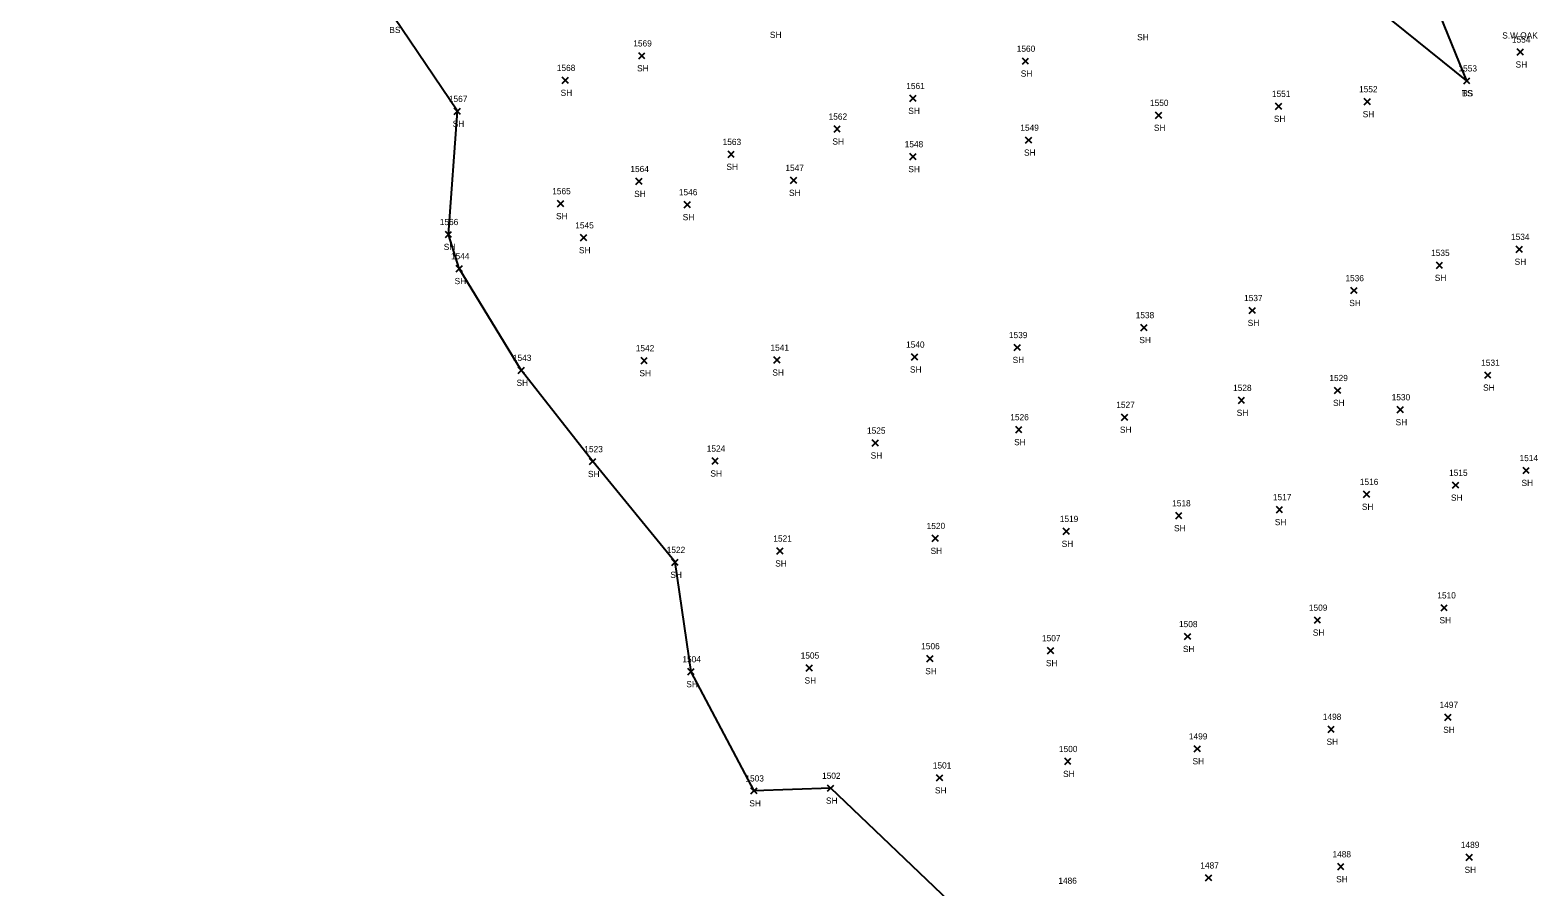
# Model space of a CAD drawing. Extents: x 1472233 to 1475777, y 540726 to 543442.
# Drawn here: x 1474707 to 1475191.2, y 542619 to 542894.2 of the extents above; entities that cross this region are included whole.
import ezdxf

# ---------------------------------------------------------------- set-up
doc = ezdxf.new("R2010")
doc.units = 0
for name, color, linetype in [('L_A', 7, 'Continuous'), ('L_C', 7, 'Continuous'), ('L_I', 7, 'Continuous'), ('L_TIC', 7, 'Continuous'), ('LELB', 7, 'Continuous'), ('LSOGP', 7, 'Continuous')]:
    doc.layers.add(name, color=color, linetype=linetype)

msp = doc.modelspace()

# ---------------------------------------------------------------- linework, layer by layer
at = {"layer": 'L_TIC'}
for points in [[(1474902.4, 542884.99), (1474904.4, 542886.99)], [(1474904.4, 542884.99), (1474902.4, 542886.99)], [(1475025.62, 542883.28), (1475027.62, 542885.28)], [(1475027.62, 542883.28), (1475025.62, 542885.28)], [(1475184.54, 542886.22), (1475186.54, 542888.22)], [(1475186.54, 542886.22), (1475184.54, 542888.22)], [(1474877.84, 542877.12), (1474879.84, 542879.12)], [(1474879.84, 542877.12), (1474877.84, 542879.12)], [(1475167.36, 542876.96), (1475169.36, 542878.96)], [(1475169.36, 542876.96), (1475167.36, 542878.96)], [(1475167.36, 542876.96), (1475169.36, 542878.96)], [(1475169.36, 542876.96), (1475167.36, 542878.96)], [(1474989.5, 542871.3), (1474991.5, 542873.3)], [(1474991.5, 542871.3), (1474989.5, 542873.3)], [(1475106.89, 542868.78), (1475108.89, 542870.78)], [(1475108.89, 542868.78), (1475106.89, 542870.78)], [(1475135.43, 542870.26), (1475137.43, 542872.26)], [(1475137.43, 542870.26), (1475135.43, 542872.26)], [(1474843.18, 542867.16), (1474845.18, 542869.16)], [(1474845.18, 542867.16), (1474843.18, 542869.16)], [(1475068.38, 542865.88), (1475070.38, 542867.88)], [(1475070.38, 542865.88), (1475068.38, 542867.88)], [(1474965.13, 542861.47), (1474967.13, 542863.47)], [(1474967.13, 542861.47), (1474965.13, 542863.47)], [(1475026.66, 542857.9), (1475028.66, 542859.9)], [(1475028.66, 542857.9), (1475026.66, 542859.9)], [(1474931.09, 542853.34), (1474933.09, 542855.34)], [(1474933.09, 542853.34), (1474931.09, 542855.34)], [(1474989.52, 542852.61), (1474991.52, 542854.61)], [(1474991.52, 542852.61), (1474989.52, 542854.61)], [(1474901.46, 542844.64), (1474903.46, 542846.64)], [(1474903.46, 542844.64), (1474901.46, 542846.64)], [(1474951.2, 542844.98), (1474953.2, 542846.98)], [(1474953.2, 542844.98), (1474951.2, 542846.98)], [(1474876.37, 542837.51), (1474878.37, 542839.51)], [(1474878.37, 542837.51), (1474876.37, 542839.51)], [(1474917.05, 542837.19), (1474919.05, 542839.19)], [(1474919.05, 542837.19), (1474917.05, 542839.19)], [(1474840.3, 542827.61), (1474842.3, 542829.61)], [(1474842.3, 542827.61), (1474840.3, 542829.61)], [(1474883.73, 542826.55), (1474885.73, 542828.55)], [(1474885.73, 542826.55), (1474883.73, 542828.55)], [(1475184.23, 542822.85), (1475186.23, 542824.85)], [(1475186.23, 542822.85), (1475184.23, 542824.85)], [(1474843.79, 542816.65), (1474845.79, 542818.65)], [(1474845.79, 542816.65), (1474843.79, 542818.65)], [(1475158.57, 542817.68), (1475160.57, 542819.68)], [(1475160.57, 542817.68), (1475158.57, 542819.68)], [(1475131.11, 542809.59), (1475133.11, 542811.59)], [(1475133.11, 542809.59), (1475131.11, 542811.59)], [(1475098.5, 542803.19), (1475100.5, 542805.19)], [(1475100.5, 542803.19), (1475098.5, 542805.19)], [(1475063.7, 542797.7), (1475065.7, 542799.7)], [(1475065.7, 542797.7), (1475063.7, 542799.7)], [(1475022.99, 542791.3), (1475024.99, 542793.3)], [(1475024.99, 542791.3), (1475022.99, 542793.3)], [(1474903.15, 542787.07), (1474905.15, 542789.07)], [(1474905.15, 542787.07), (1474903.15, 542789.07)], [(1474945.84, 542787.25), (1474947.84, 542789.25)], [(1474947.84, 542787.25), (1474945.84, 542789.25)], [(1474990.04, 542788.23), (1474992.04, 542790.23)], [(1474992.04, 542788.23), (1474990.04, 542790.23)], [(1474863.69, 542783.98), (1474865.69, 542785.98)], [(1474865.69, 542783.98), (1474863.69, 542785.98)], [(1475174.1, 542782.41), (1475176.1, 542784.41)], [(1475176.1, 542782.41), (1475174.1, 542784.41)], [(1475125.9, 542777.5), (1475127.9, 542779.5)], [(1475127.9, 542777.5), (1475125.9, 542779.5)], [(1475094.98, 542774.33), (1475096.98, 542776.33)], [(1475096.98, 542774.33), (1475094.98, 542776.33)], [(1475146, 542771.31), (1475148, 542773.31)], [(1475148, 542771.31), (1475146, 542773.31)], [(1475057.47, 542768.89), (1475059.47, 542770.89)], [(1475059.47, 542768.89), (1475057.47, 542770.89)], [(1475023.49, 542764.91), (1475025.49, 542766.91)], [(1475025.49, 542764.91), (1475023.49, 542766.91)], [(1474977.41, 542760.61), (1474979.41, 542762.61)], [(1474979.41, 542760.61), (1474977.41, 542762.61)], [(1474886.62, 542754.66), (1474888.62, 542756.66)], [(1474888.62, 542754.66), (1474886.62, 542756.66)], [(1474925.94, 542754.82), (1474927.94, 542756.82)], [(1474927.94, 542754.82), (1474925.94, 542756.82)], [(1475163.78, 542747.06), (1475165.78, 542749.06)], [(1475165.78, 542747.06), (1475163.78, 542749.06)], [(1475186.42, 542751.79), (1475188.42, 542753.79)], [(1475188.42, 542751.79), (1475186.42, 542753.79)], [(1475135.17, 542744.13), (1475137.17, 542746.13)], [(1475137.17, 542744.13), (1475135.17, 542746.13)], [(1475107.19, 542739.22), (1475109.19, 542741.22)], [(1475109.19, 542739.22), (1475107.19, 542741.22)], [(1475074.85, 542737.25), (1475076.85, 542739.25)], [(1475076.85, 542737.25), (1475074.85, 542739.25)], [(1474996.65, 542729.97), (1474998.65, 542731.97)], [(1474998.65, 542729.97), (1474996.65, 542731.97)], [(1475038.76, 542732.23), (1475040.76, 542734.23)], [(1475040.76, 542732.23), (1475038.76, 542734.23)], [(1474946.76, 542725.93), (1474948.76, 542727.93)], [(1474948.76, 542725.93), (1474946.76, 542727.93)], [(1474913.08, 542722.29), (1474915.08, 542724.29)], [(1474915.08, 542722.29), (1474913.08, 542724.29)], [(1475119.41, 542703.72), (1475121.41, 542705.72)], [(1475121.41, 542703.72), (1475119.41, 542705.72)], [(1475160.09, 542707.68), (1475162.09, 542709.68)], [(1475162.09, 542707.68), (1475160.09, 542709.68)], [(1475033.69, 542693.93), (1475035.69, 542695.93)], [(1475035.69, 542693.93), (1475033.69, 542695.93)], [(1475077.69, 542698.46), (1475079.69, 542700.46)], [(1475079.69, 542698.46), (1475077.69, 542700.46)], [(1474994.94, 542691.34), (1474996.94, 542693.34)], [(1474996.94, 542691.34), (1474994.94, 542693.34)], [(1474918.2, 542687.15), (1474920.2, 542689.15)], [(1474920.2, 542687.15), (1474918.2, 542689.15)], [(1474956.2, 542688.35), (1474958.2, 542690.35)], [(1474958.2, 542688.35), (1474956.2, 542690.35)], [(1475161.28, 542672.51), (1475163.28, 542674.51)], [(1475163.28, 542672.51), (1475161.28, 542674.51)], [(1475123.8, 542668.67), (1475125.8, 542670.67)], [(1475125.8, 542668.67), (1475123.8, 542670.67)], [(1475080.79, 542662.39), (1475082.79, 542664.39)], [(1475082.79, 542662.39), (1475080.79, 542664.39)], [(1475039.22, 542658.33), (1475041.22, 542660.33)], [(1475041.22, 542658.33), (1475039.22, 542660.33)], [(1474998.05, 542653.05), (1475000.05, 542655.05)], [(1475000.05, 542653.05), (1474998.05, 542655.05)], [(1474938.43, 542648.88), (1474940.43, 542650.88)], [(1474940.43, 542648.88), (1474938.43, 542650.88)], [(1474963.05, 542649.74), (1474965.05, 542651.74)], [(1474965.05, 542649.74), (1474963.05, 542651.74)], [(1475168.14, 542627.54), (1475170.14, 542629.54)], [(1475170.14, 542627.54), (1475168.14, 542629.54)], [(1475126.9, 542624.51), (1475128.9, 542626.51)], [(1475128.9, 542624.51), (1475126.9, 542626.51)], [(1475084.46, 542620.93), (1475086.46, 542622.93)], [(1475086.46, 542620.93), (1475084.46, 542622.93)]]:
    msp.add_lwpolyline(points, dxfattribs=at)
at = {"layer": 'LELB'}
for points in [[(1475168.36, 542877.96), (1475151.43, 542919.65), (1475125.82, 542955.04), (1475104.23, 542993.48), (1475085.41, 542999.41), (1475063.21, 543026.04), (1475054.05, 543059.17), (1475044.73, 543089.36), (1475029.51, 543119.09), (1475007.87, 543147.65), (1474987.24, 543167.85)], [(1475168.36, 542877.96), (1475124.93, 542913.04), (1475098.88, 542945.9), (1475076.21, 542978.23), (1475060.33, 542989.8), (1475038.12, 543018.97), (1475030.34, 543053.59), (1475017.12, 543081.76), (1475000.42, 543113.88), (1474977.99, 543137.03), (1474972.18, 543161.15)]]:
    msp.add_lwpolyline(points, dxfattribs=at)
at = {"layer": 'LSOGP'}
msp.add_lwpolyline([(1475004.42, 542612.15), (1474964.05, 542650.74), (1474939.43, 542649.88), (1474919.2, 542688.15), (1474914.08, 542723.29), (1474887.62, 542755.66), (1474864.69, 542784.98), (1474844.79, 542817.65), (1474841.3, 542828.61), (1474844.18, 542868.16), (1474823.88, 542898.3), (1474810.37, 542904.9), (1474804.28, 542907.81), (1474792.96, 542911.81), (1474781.57, 542917.18), (1474777.1, 542919.7), (1474766.78, 542923.7), (1474759.85, 542928.01), (1474740.89, 542941.16), (1474727.55, 542951.66), (1474713.35, 542971.28), (1474677.06, 543014.89)], dxfattribs=at)

# ---------------------------------------------------------------- texts
at = {"layer": 'L_A'}
for s, p in [('BS', (1474822.32, 542893.3)), ('SH', (1474944.55, 542891.73)), ('SH', (1475062.48, 542890.98)), ('SH', (1474901.89, 542880.99)), ('SH', (1475025.11, 542879.28)), ('SH', (1475184.03, 542882.22)), ('SH', (1474877.33, 542873.12)), ('TS', (1475166.77, 542872.96)), ('BS', (1475166.8, 542872.96)), ('SH', (1474842.67, 542863.16)), ('SH', (1474988.99, 542867.3)), ('SH', (1475106.38, 542864.78)), ('SH', (1475134.92, 542866.26)), ('SH', (1475067.87, 542861.88)), ('SH', (1474964.61, 542857.47)), ('SH', (1475026.15, 542853.9)), ('SH', (1474930.58, 542849.34)), ('SH', (1474989, 542848.61)), ('SH', (1474900.95, 542840.64)), ('SH', (1474950.69, 542840.98)), ('SH', (1474875.86, 542833.51)), ('SH', (1474916.54, 542833.19)), ('SH', (1474839.79, 542823.61)), ('SH', (1474883.22, 542822.55)), ('SH', (1475183.72, 542818.85)), ('SH', (1474843.28, 542812.65)), ('SH', (1475158.06, 542813.68)), ('SH', (1475130.6, 542805.59)), ('SH', (1475097.99, 542799.19)), ('SH', (1475063.19, 542793.7)), ('SH', (1475022.48, 542787.3)), ('SH', (1474902.63, 542783.07)), ('SH', (1474945.33, 542783.25)), ('SH', (1474989.53, 542784.23)), ('SH', (1474863.18, 542779.98)), ('SH', (1475173.59, 542778.41)), ('SH', (1475125.39, 542773.5)), ('SH', (1475094.46, 542770.33)), ('SH', (1475145.49, 542767.31)), ('SH', (1475056.96, 542764.89)), ('SH', (1475022.97, 542760.91)), ('SH', (1474976.9, 542756.61)), ('SH', (1474886.11, 542750.66)), ('SH', (1474925.43, 542750.82)), ('SH', (1475185.91, 542747.79)), ('SH', (1475163.26, 542743.06)), ('SH', (1475134.66, 542740.13)), ('SH', (1475074.33, 542733.25)), ('SH', (1475106.68, 542735.22)), ('SH', (1475038.25, 542728.23)), ('SH', (1474996.14, 542725.97)), ('SH', (1474912.57, 542718.29)), ('SH', (1474946.25, 542721.93)), ('SH', (1475159.58, 542703.68)), ('SH', (1475118.9, 542699.72)), ('SH', (1475077.18, 542694.46)), ('SH', (1475033.18, 542689.93)), ('SH', (1474955.68, 542684.35)), ('SH', (1474994.43, 542687.34)), ('SH', (1474917.69, 542683.15)), ('SH', (1475123.29, 542664.67)), ('SH', (1475160.77, 542668.51)), ('SH', (1475080.27, 542658.39)), ('SH', (1475038.7, 542654.33)), ('SH', (1474962.54, 542645.74)), ('SH', (1474997.54, 542649.05)), ('SH', (1474937.92, 542644.88)), ('SH', (1475167.63, 542623.54)), ('SH', (1475126.39, 542620.51))]:
    msp.add_text(s, height=2, dxfattribs=at).set_placement(p)
at = {"layer": 'L_C'}
msp.add_text('S.W.OAK', height=2, dxfattribs=at).set_placement((1475179.71, 542891.55))
at = {"layer": 'L_I'}
for s, p in [('1569', (1474900.66, 542888.99)), ('1554', (1475182.84, 542890.22)), ('1560', (1475023.8, 542887.28)), ('1568', (1474876.1, 542881.12)), ('1553', (1475165.67, 542880.96)), ('1553', (1475165.67, 542880.96)), ('1561', (1474988.33, 542875.3)), ('1552', (1475133.74, 542874.26)), ('1567', (1474841.44, 542871.16)), ('1550', (1475066.6, 542869.88)), ('1551', (1475105.76, 542872.78)), ('1562', (1474963.39, 542865.47)), ('1549', (1475024.96, 542861.9)), ('1563', (1474929.35, 542857.34)), ('1548', (1474987.82, 542856.61)), ('1547', (1474949.51, 542848.98)), ('1564', (1474899.72, 542848.64)), ('1565', (1474874.63, 542841.51)), ('1546', (1474915.3, 542841.19)), ('1566', (1474838.51, 542831.61)), ('1545', (1474882.03, 542830.55)), ('1534', (1475182.54, 542826.85)), ('1544', (1474842.1, 542820.65)), ('1535', (1475156.88, 542821.68)), ('1536', (1475129.36, 542813.59)), ('1537', (1475096.81, 542807.19)), ('1538', (1475062.01, 542801.7)), ('1542', (1474901.45, 542791.07)), ('1541', (1474944.72, 542791.25)), ('1540', (1474988.26, 542792.23)), ('1539', (1475021.29, 542795.3)), ('1543', (1474862, 542787.98)), ('1531', (1475172.97, 542786.41)), ('1529', (1475124.2, 542781.5)), ('1528', (1475093.28, 542778.33)), ('1527', (1475055.78, 542772.89)), ('1530', (1475144.22, 542775.31)), ('1526', (1475021.74, 542768.91)), ('1525', (1474975.72, 542764.61)), ('1523', (1474884.93, 542758.66)), ('1524', (1474924.25, 542758.82)), ('1514', (1475185.29, 542755.79)), ('1516', (1475133.99, 542748.13)), ('1515', (1475162.65, 542751.06)), ('1517', (1475106.07, 542743.22)), ('1518', (1475073.72, 542741.25)), ('1520', (1474994.87, 542733.97)), ('1519', (1475037.63, 542736.23)), ('1521', (1474945.63, 542729.93)), ('1522', (1474911.39, 542726.29)), ('1510', (1475158.88, 542711.68)), ('1509', (1475117.63, 542707.72)), ('1508', (1475075.92, 542702.46)), ('1506', (1474993.12, 542695.34)), ('1507', (1475031.92, 542697.93)), ('1504', (1474916.43, 542691.15)), ('1505', (1474954.42, 542692.35)), ('1497', (1475159.59, 542676.51)), ('1498', (1475122.11, 542672.67)), ('1499', (1475079.09, 542666.39)), ('1500', (1475037.36, 542662.33)), ('1501', (1474996.85, 542657.05)), ('1503', (1474936.66, 542652.88)), ('1502', (1474961.28, 542653.74)), ('1489', (1475166.44, 542631.54)), ('1488', (1475125.21, 542628.51)), ('1487', (1475082.77, 542624.93)), ('1486', (1475037.17, 542620.01))]:
    msp.add_text(s, height=2, dxfattribs=at).set_placement(p)

doc.saveas('drawing.dxf')
